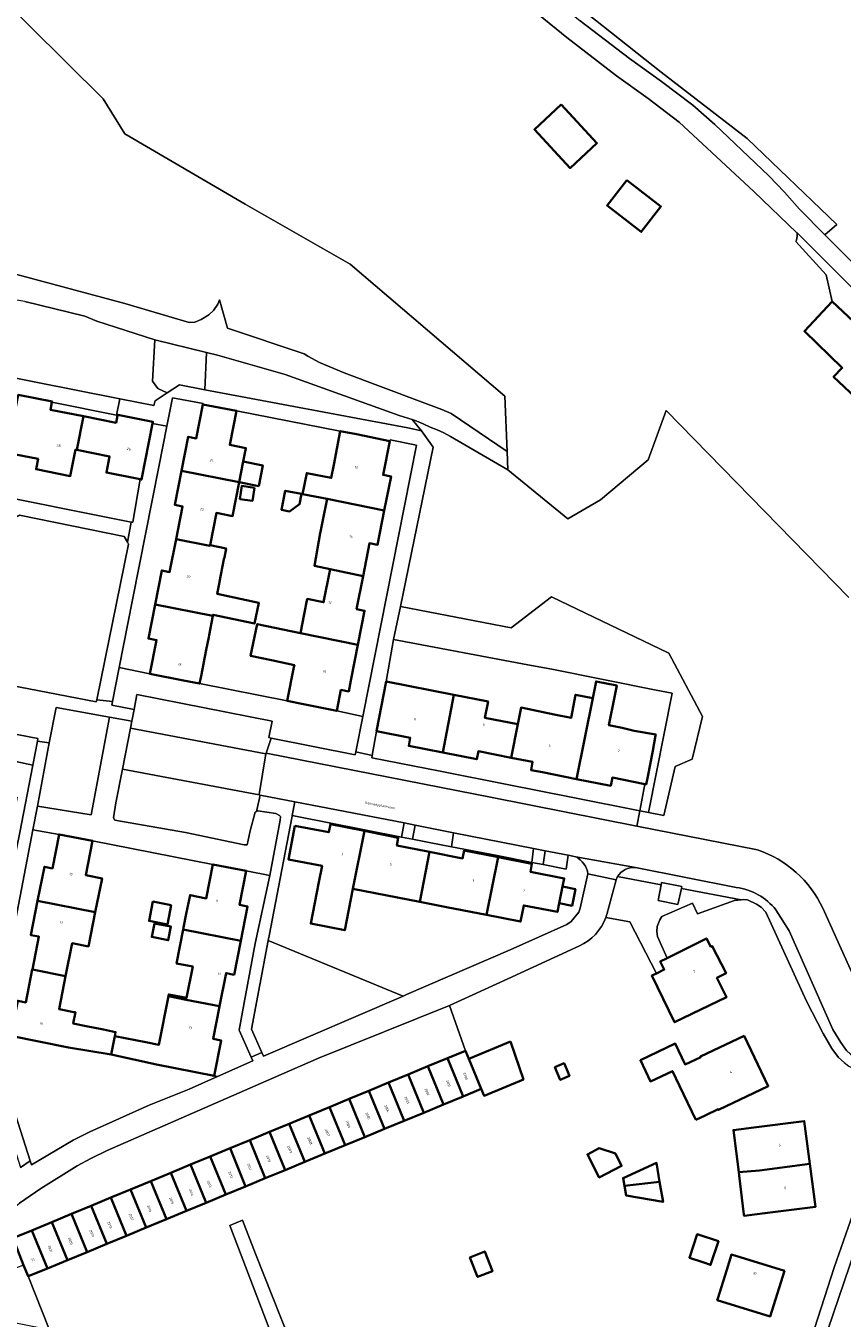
# Model space of a CAD drawing. Header units: metres. Extents: x 197700 to 204338, y 317132 to 325229.
# Tile 1023 of 1056: x 198930 to 199048, y 321686 to 321874. Entities that reach past the tile are written whole.
import ezdxf
from ezdxf.enums import TextEntityAlignment as Align

# ---------------------------------------------------------------- set-up
doc = ezdxf.new("R2010")
doc.units = ezdxf.units.M
for name, color, linetype, lineweight in [('B-WE-GR-BEPLANTING_CULTUUR_BODEMBEDEKKER-GV', 90, 'Continuous', 18), ('B-WE-GR-BEPLANTING_CULTUUR_HEESTERS-GV', 90, 'Continuous', 18), ('B-WE-GR-GROENVOORZIENING-GV', 80, 'Continuous', 18), ('B-WE-IE-TERREINAFSCHEIDING_KUNSTMATIG_HEKWERK-G', 20, 'IE-TERREINAFSCHEIDING-KUNSTMATIG', 18), ('B-WE-IE-TERREINAFSCHEIDING_KUNSTMATIG_MUUR-G', 90, 'IE-TERREINAFSCHEIDING-KUNSTMATIG-DICHT', 18), ('B-WE-OG-BEBOUWING-GV', 7, 'Continuous', 35), ('B-WE-OG-BEBOUWING-T18', 10, 'Continuous', 18), ('B-WE-OG-TERREIN_CULTUURSCHEIDING-GV', 7, 'Continuous', 18), ('B-WE-OG-TERREIN_ERF-GV', 7, 'Continuous', 18), ('B-WE-OG-TOPOGRAFIE-T18', 10, 'Continuous', 18), ('B-WE-VH-ONVERHARD-GV', 252, 'Continuous', 18), ('B-WE-VH-VERHARDING_ASFALT-GV', 252, 'Continuous', 18), ('B-WE-VH-VERHARDING_BETONSTRAATSTEEN-GV', 252, 'Continuous', 18), ('B-WE-VH-VERHARDING_GESLOTEN-GV', 252, 'Continuous', 18), ('B-WE-VH-VERHARDING_OPEN-GV', 252, 'Continuous', 18), ('B-WE-VH-VERHARDING_TEGEL-GV', 252, 'Continuous', 18)]:
    doc.layers.add(name, color=color, linetype=linetype, lineweight=lineweight)
doc.styles.add('NLCS-ISO-M200-T18', font='NLCS-ISO.ttf', dxfattribs={"height": 0.36})
doc.linetypes.add('IE-TERREINAFSCHEIDING-KUNSTMATIG', pattern='A,4,[82,NLCS.SHX,S=0.75,R=90,X=0,Y=0],4,-2', length=10)
doc.linetypes.add('IE-TERREINAFSCHEIDING-KUNSTMATIG-DICHT', pattern='A,8,-1,[82,NLCS.SHX,S=0.75,R=90,X=0,Y=0],-1', length=10)

msp = doc.modelspace()

# ---------------------------------------------------------------- linework, layer by layer
at = {"layer": 'B-WE-GR-BEPLANTING_CULTUUR_BODEMBEDEKKER-GV'}
msp.add_lwpolyline([(198915.157, 321773.443), (198914.348, 321769.652), (198923.274, 321767.901), (198928.15, 321766.97), (198930.626, 321766.444), (198931.307, 321769.965), (198931.37, 321770.34), (198915.26, 321773.423)], close=True, dxfattribs=at)
at = {"layer": 'B-WE-GR-BEPLANTING_CULTUUR_HEESTERS-GV'}
for points in [[(198984.057, 321789.531), (198983.067, 321784.716), (199002.575, 321781.062), (199006.062, 321780.396), (199021.224, 321777.379), (199023.581, 321776.919), (199020.126, 321759.593), (199022.332, 321759.158), (199024.003, 321766.243), (199026.473, 321767.316), (199027.991, 321773.528), (199023.084, 321782.738), (199006.014, 321790.921), (199000.151, 321786.438)], [(198965.288, 321770.392), (198977.502, 321767.981), (198977.583, 321768.391), (198978.597, 321773.527), (198974.81, 321774.35), (198969.96, 321775.31), (198967.613, 321775.808), (198954.865, 321778.306), (198952.51, 321778.77), (198947.64, 321779.73), (198943.177, 321780.647), (198942.2, 321775.721), (198942.092, 321775.179), (198945.336, 321774.531), (198945.758, 321776.725), (198965.41, 321772.853), (198964.938, 321770.461)], [(198934.44, 321756.39), (198939.3, 321755.44), (198956.8, 321752.04), (198961.65, 321751.1), (198965.058, 321750.407), (198966.598, 321758.452), (198966.639, 321758.958), (198966.59, 321759.027), (198966.493, 321759.165), (198965.959, 321759.413), (198963.325, 321759.84), (198963.117, 321759.724), (198962.95, 321759.631), (198962.225, 321756.92), (198961.804, 321754.902), (198961.355, 321754.902), (198952.798, 321756.672), (198942.529, 321758.487), (198942.37, 321758.817), (198942.673, 321760.996), (198943.641, 321765.899), (198944.809, 321771.817), (198945.014, 321772.854), (198941.773, 321773.441), (198939.093, 321759.247), (198931.283, 321760.515), (198930.63, 321757.062)], [(198942.01, 321724.39), (198935.82, 321725.45), (198927.43, 321727.1), (198924.751, 321727.709), (198924.53, 321726.736), (198930.242, 321708.968), (198930.426, 321708.395), (198936.508, 321711.941), (198938.923, 321713.172), (198947.557, 321717.026), (198953.37, 321719.388), (198957.472, 321721.207), (198957, 321721.3), (198948.61, 321722.95)]]:
    msp.add_lwpolyline(points, close=True, dxfattribs=at)
at = {"layer": 'B-WE-GR-GROENVOORZIENING-GV'}
for points in [[(199034.484, 321857.549), (199021.981, 321867.177), (198984.71, 321896.701), (198977.912, 321899.32), (198986.887, 321892.291), (198992.072, 321888.5), (199000.126, 321882.937), (199010.206, 321874.65), (199017.351, 321869.14), (199021.997, 321865.795), (199026.577, 321862.359), (199029.763, 321859.587), (199037.61, 321852.119), (199039.904, 321849.751), (199042.061, 321847.256), (199045.776, 321843.549), (199047.492, 321845.042)], [(199007.444, 321862.467), (199012.637, 321856.863), (199008.722, 321853.236), (199003.529, 321858.84)], [(199016.954, 321851.484), (199021.928, 321847.624), (199019.083, 321843.957), (199014.108, 321847.817)], [(198948.355, 321828.273), (198939.906, 321830.983), (198938.167, 321831.701), (198929.44, 321833.82), (198912.969, 321836.606), (198902.747, 321837.288), (198889.798, 321835.355), (198886.384, 321834.302), (198883.239, 321833.133), (198882.022, 321832.938), (198881.933, 321831.839), (198943.288, 321819.716), (198948.19, 321818.747), (198948.385, 321819.398), (198950.162, 321820.552), (198948.807, 321821.196), (198948.012, 321822.276)], [(198948.355, 321828.273), (198948.012, 321822.276), (198948.807, 321821.196), (198950.162, 321820.552), (198951.939, 321821.707), (198955.602, 321821.021), (198955.852, 321826.447)], [(198985.78, 321816.697), (198985.13, 321816.91), (198983.874, 321817.257), (198967.294, 321823.227), (198957.472, 321826.052), (198955.852, 321826.447), (198955.602, 321821.021), (198985.141, 321815.486), (198987.118, 321815.046)], [(198928.524, 321802.71), (198927.304, 321801.928), (198923.045, 321779.35), (198922.965, 321778.924), (198939.84, 321775.642), (198939.907, 321775.973), (198944.509, 321798.596), (198944.373, 321798.849), (198943.914, 321799.708), (198928.677, 321802.808)], [(198941.773, 321773.441), (198933.995, 321774.849), (198933.019, 321769.689), (198931.283, 321760.515), (198939.093, 321759.247)], [(199021.97, 321749.085), (199021.536, 321746.77), (199024.397, 321746.189), (199024.911, 321748.534), (199024.976, 321748.829), (199022.035, 321749.43)], [(198984.473, 321732.911), (198964.838, 321740.954), (198962.412, 321728.104), (198963.905, 321724.709), (198964.14, 321724.173)], [(198929.277, 321693.812), (198928.25, 321693.389), (198926.712, 321697.189), (198924.584, 321696.239), (198924.57, 321696.172), (198922.939, 321688.035), (198923.694, 321686.293), (198925.682, 321685.912), (198931.562, 321684.719), (198932.13, 321684.67), (198933.013, 321684.514), (198929.931, 321692.182)]]:
    msp.add_lwpolyline(points, close=True, dxfattribs=at)
for points in [[(198924.693, 321879.275), (198940.829, 321863.304), (198943.983, 321858.208), (198961.473, 321847.979), (198976.763, 321839.291), (198999.217, 321820.085), (198999.574, 321812.048), (198999.693, 321809.362), (199008.422, 321802.273), (199013.132, 321805.009), (199020.09, 321810.807), (199022.701, 321817.989), (199049.268, 321790.82)], [(199054.942, 321815.474), (199047.039, 321822.901), (199048.292, 321824.198), (199042.787, 321829.51), (199046.847, 321833.831), (199045.93, 321837.712), (199041.525, 321842.549), (199041.646, 321842.762), (199041.761, 321843.273), (199041.742, 321843.623), (199041.719, 321843.806), (199041.705, 321843.82), (199035.447, 321849.829), (199024.564, 321859.925), (199020.053, 321863.333), (199015.454, 321866.621), (199008.241, 321872.184), (198999.999, 321878.963)], [(198929.44, 321833.82), (198938.167, 321831.701), (198939.906, 321830.983), (198948.355, 321828.273), (198955.852, 321826.447), (198957.472, 321826.052), (198967.294, 321823.227), (198983.874, 321817.257), (198985.13, 321816.91), (198985.78, 321816.697), (198986.363, 321816.486), (198986.456, 321816.451), (198987.384, 321816.047), (198988.394, 321815.583), (198989.388, 321815.173), (198990.373, 321814.742), (198991.322, 321814.244), (198999.693, 321809.362), (198999.574, 321812.048), (198991.432, 321817.565), (198990.058, 321818.161), (198986.845, 321819.348), (198975.892, 321823.49), (198972.297, 321824.965), (198970.586, 321825.882), (198970.05, 321826.229), (198958.924, 321829.988), (198957.75, 321834.064), (198957.513, 321833.459), (198956.873, 321832.548), (198956.227, 321831.887), (198955.083, 321831.218), (198954.167, 321830.855), (198953.36, 321830.767), (198943.978, 321833.537), (198928.304, 321837.744)], [(198985.78, 321816.697), (198987.118, 321815.046), (198988.815, 321812.652), (198984.057, 321789.531), (199000.151, 321786.438), (199006.014, 321790.921), (199023.084, 321782.738), (199027.991, 321773.528), (199026.473, 321767.316), (199024.003, 321766.243), (199022.332, 321759.158), (199020.126, 321759.593), (199018.856, 321759.843), (199018.431, 321757.604), (199035.986, 321754.134)], [(199049.268, 321790.82), (199022.701, 321817.989), (199020.09, 321810.807), (199013.132, 321805.009), (199008.422, 321802.273), (198999.693, 321809.362), (198991.322, 321814.244), (198990.373, 321814.742), (198989.388, 321815.173), (198988.394, 321815.583), (198987.384, 321816.047), (198986.456, 321816.451), (198986.363, 321816.486), (198985.78, 321816.697)], [(199045.449, 321745.662), (199051.921, 321731.389)]]:
    msp.add_lwpolyline(points, dxfattribs=at)
msp.add_lwpolyline([(199035.986, 321754.134, -0.2075807), (199045.449, 321745.662)], format="xyb", dxfattribs=at)
at = {"layer": 'B-WE-IE-TERREINAFSCHEIDING_KUNSTMATIG_HEKWERK-G'}
for points in [[(198960.22, 321817.93), (198975.311, 321815.01)], [(198944.919, 321801.796), (198876.95, 321815.386)], [(198946.231, 321808.002), (198945.137, 321801.752), (198944.919, 321801.796)], [(198954.865, 321778.306), (198967.613, 321775.808)], [(198978.82, 321756.91), (198978.855, 321757.068)], [(198998.075, 321753.125), (198998.111, 321753.309)]]:
    msp.add_lwpolyline(points, dxfattribs=at)
at = {"layer": 'B-WE-IE-TERREINAFSCHEIDING_KUNSTMATIG_MUUR-G'}
for points in [[(198982, 321778.61), (198983.067, 321784.716)], [(199006.062, 321780.396), (199021.224, 321777.379), (199023.581, 321776.919)], [(198956.8, 321752.04), (198939.3, 321755.44)]]:
    msp.add_lwpolyline(points, dxfattribs=at)
at = {"layer": 'B-WE-OG-BEBOUWING-GV'}
for points in [[(199007.444, 321862.467), (199003.529, 321858.84), (199008.722, 321853.236), (199012.637, 321856.863)], [(199016.954, 321851.484), (199014.108, 321847.817), (199019.083, 321843.957), (199021.928, 321847.624)], [(199059.656, 321820.998), (199060.049, 321821.458), (199046.847, 321833.831), (199042.787, 321829.51), (199048.292, 321824.198), (199047.039, 321822.901), (199054.942, 321815.474), (199056.02, 321816.74), (199056.227, 321816.983), (199058.299, 321815.214), (199061.727, 321819.23)], [(198937.969, 321817.157), (198933.18, 321818.11), (198933.392, 321819.197), (198933.41, 321819.29), (198928.51, 321820.271), (198926.832, 321811.859), (198931.385, 321810.956), (198931.09, 321809.46), (198936.05, 321808.47), (198936.827, 321812.316), (198937.01, 321812.28)], [(198960.22, 321817.93), (198955.35, 321818.87), (198954.38, 321813.95), (198953.21, 321814.18), (198952.224, 321809.211), (198960.625, 321807.569), (198961.214, 321810.567), (198961.6, 321812.53), (198959.25, 321813)], [(198946.231, 321808.002), (198946.44, 321807.96), (198948.03, 321816.105), (198948.08, 321816.36), (198942.96, 321817.38), (198942.941, 321817.286), (198942.73, 321816.21), (198937.969, 321817.157), (198937.01, 321812.28), (198941.79, 321811.33), (198941.32, 321808.98)], [(198973.39, 321805.14), (198981.719, 321803.446), (198982.71, 321808.41), (198981.54, 321808.65), (198982.52, 321813.56), (198977.69, 321814.55), (198975.311, 321815.01), (198974.37, 321810.09), (198973.998, 321808.211), (198970.439, 321808.916), (198969.831, 321805.845)], [(198956.393, 321798.454), (198957.31, 321803.12), (198959.66, 321802.66), (198960.625, 321807.569), (198952.224, 321809.211), (198951.25, 321804.3), (198952.4, 321804.07), (198951.454, 321799.294), (198956.371, 321798.342)], [(198963.455, 321807.023), (198964.034, 321810.023), (198961.214, 321810.567), (198960.625, 321807.569)], [(198962.845, 321806.782), (198960.994, 321807.042), (198960.726, 321805.138), (198962.577, 321804.878)], [(198969.696, 321805.871), (198967.308, 321806.331), (198966.749, 321803.58), (198967.938, 321803.338), (198969.405, 321804.4)], [(198981.719, 321803.446), (198973.39, 321805.14), (198972.783, 321802.071), (198972.449, 321800.388), (198972.41, 321800.19), (198971.549, 321795.432), (198973.829, 321794.95), (198978.623, 321793.943), (198979.56, 321798.71), (198980.73, 321798.48)], [(198948.395, 321789.809), (198956.805, 321788.173), (198956.835, 321788.327), (198962.845, 321787.041), (198963.488, 321790.047), (198957.427, 321791.344), (198957.76, 321793.042), (198957.77, 321793.09), (198958.409, 321796.375), (198958.465, 321796.661), (198958.716, 321797.949), (198956.393, 321798.454), (198956.371, 321798.342), (198951.454, 321799.294), (198950.51, 321794.53), (198949.36, 321794.76)], [(198977.875, 321783.946), (198978.85, 321788.91), (198977.69, 321789.14), (198978.623, 321793.943), (198973.829, 321794.95), (198972.88, 321790.14), (198970.52, 321790.61), (198970.079, 321788.382), (198969.52, 321785.665)], [(198956.805, 321788.173), (198948.395, 321789.809), (198947.43, 321784.86), (198948.6, 321784.63), (198947.64, 321779.73), (198952.51, 321778.77), (198954.865, 321778.306), (198955.075, 321779.37), (198955.83, 321783.2), (198956.194, 321785.057), (198956.254, 321785.362)], [(198969.96, 321775.31), (198974.81, 321774.35), (198975.398, 321777.4), (198976.548, 321777.179), (198976.865, 321778.781), (198976.91, 321779.01), (198977.875, 321783.946), (198969.52, 321785.665), (198963.255, 321786.954), (198962.269, 321782.359), (198965.325, 321781.704), (198968.652, 321780.99), (198968.56, 321780.7), (198967.613, 321775.808)], [(198980.6, 321771.4), (198985.5, 321770.43), (198985.27, 321769.26), (198990.227, 321768.283), (198991.831, 321776.677), (198982, 321778.61)], [(199012.018, 321776.197), (199009.679, 321764.446), (199014.64, 321763.47), (199014.88, 321764.65), (199019.605, 321763.705), (199019.78, 321763.67), (199020.012, 321764.83), (199020.75, 321768.52), (199021.156, 321770.784), (199021.176, 321770.894), (199018.05, 321771.47), (199016.31, 321771.87), (199014.379, 321772.25), (199015.187, 321776.355), (199015.518, 321778.038), (199012.503, 321778.632)], [(199000.171, 321767.53), (199001.129, 321772.406), (198996.34, 321773.35), (198996.8, 321775.7), (198991.831, 321776.677), (198990.227, 321768.283), (198995.16, 321767.31), (198995.39, 321768.47)], [(199009.679, 321764.446), (199012.018, 321776.197), (199009.531, 321776.687), (199008.871, 321773.333), (199006.39, 321773.82), (199001.606, 321774.829), (199001.129, 321772.406), (199000.171, 321767.53), (199003.276, 321766.921), (199003.046, 321765.751), (199004.73, 321765.42)], [(198968.73, 321757.65), (198967.77, 321752.76), (198972.67, 321751.81), (198972.21, 321749.46), (198971.019, 321743.445), (198975.974, 321742.468), (198977.161, 321748.493), (198978.82, 321756.91), (198973.89, 321757.88), (198973.65, 321756.71)], [(198978.82, 321756.91), (198977.161, 321748.493), (198986.9, 321746.59), (198988.3, 321753.84), (198988.029, 321753.893), (198983.54, 321754.77), (198983.74, 321755.91)], [(198939.3, 321755.44), (198934.44, 321756.39), (198933.46, 321751.46), (198932.3, 321751.7), (198931.317, 321746.745), (198939.697, 321745.071), (198940.68, 321750.01), (198938.31, 321750.48)], [(198998.25, 321753.09), (198998.075, 321753.125), (198993.33, 321754.06), (198993.1, 321752.9), (198988.3, 321753.84), (198986.9, 321746.59), (198990.738, 321745.84), (198996.589, 321744.697)], [(198998.25, 321753.09), (198996.589, 321744.697), (199001.54, 321743.73), (199002, 321746.08), (199006.89, 321745.12), (199007.148, 321746.404), (199007.632, 321748.806), (199007.87, 321749.99), (199002.96, 321750.96), (199003.18, 321752.12)], [(198961.65, 321751.1), (198956.8, 321752.04), (198955.83, 321747.1), (198953.47, 321747.57), (198952.935, 321744.857), (198952.538, 321742.847), (198952.485, 321742.579), (198960.864, 321740.951), (198961.84, 321745.91), (198960.67, 321746.14)], [(199007.632, 321748.806), (199007.148, 321746.404), (199009.023, 321746.029), (199009.503, 321748.432)], [(198939.697, 321745.071), (198931.317, 321746.745), (198930.33, 321741.77), (198931.5, 321741.54), (198930.549, 321736.759), (198935.386, 321735.801), (198936.34, 321740.58), (198938.71, 321740.11)], [(198950.747, 321746.106), (198948.075, 321746.63), (198947.526, 321743.833), (198950.197, 321743.308), (198950.592, 321745.319)], [(198948.288, 321743.458), (198947.905, 321741.486), (198950.317, 321741.017), (198950.7, 321742.989)], [(198952.485, 321742.579), (198951.51, 321737.64), (198953.86, 321737.18), (198952.963, 321732.64), (198950.39, 321733.15), (198950.337, 321732.882), (198952.91, 321732.37), (198957.781, 321731.434), (198958.72, 321736.23), (198959.89, 321736), (198960.864, 321740.951)], [(199029.186, 321740.056), (199028.55, 321741.29), (199022.817, 321738.406), (199021.83, 321737.91), (199022.406, 321736.758), (199021.269, 321736.205), (199020.62, 321735.89), (199023.92, 321729.09), (199031.47, 321732.75), (199030.06, 321735.53), (199031.4, 321736.21), (199029.4, 321740.16)], [(198935.82, 321725.45), (198942.01, 321724.39), (198942.546, 321727.085), (198942.663, 321727.676), (198940.911, 321728.024), (198940.644, 321728.077), (198938.385, 321728.526), (198936.491, 321728.902), (198936.81, 321730.54), (198936.588, 321730.584), (198934.43, 321731.01), (198935.386, 321735.801), (198930.549, 321736.759), (198930.547, 321736.747), (198929.6, 321731.99), (198928.43, 321732.22), (198927.43, 321727.1)], [(198957.77, 321731.382), (198957.781, 321731.434), (198952.91, 321732.37), (198950.337, 321732.882), (198948.95, 321725.82), (198947.038, 321726.192), (198942.546, 321727.085), (198942.01, 321724.39), (198948.61, 321722.95), (198957, 321721.3), (198958.01, 321726.44), (198956.84, 321726.67)], [(199027.009, 321714.895), (199028.38, 321715.55), (199030.27, 321716.45), (199030.31, 321716.36), (199037.54, 321719.81), (199034.03, 321727.11), (199027.67, 321724.14), (199027.72, 321724.02), (199025.45, 321722.96), (199024.02, 321725.99), (199018.94, 321723.58), (199020.41, 321720.49), (199023.6, 321722), (199024.63, 321719.86)], [(198995.803, 321719.415), (198993.987, 321723.799), (198993.507, 321724.959), (198990.917, 321723.887), (198993.176, 321718.327)], [(199000.06, 321726.32), (198993.987, 321723.799), (198995.803, 321719.415), (198996.214, 321718.423), (199001.95, 321720.8)], [(198990.309, 321717.14), (198988.056, 321722.701), (198985.185, 321721.512), (198987.446, 321715.954)], [(198988.056, 321722.701), (198990.309, 321717.14), (198993.176, 321718.327), (198990.917, 321723.887)], [(199006.498, 321722.565), (199007.292, 321720.727), (199008.639, 321721.309), (199007.845, 321723.147)], [(198982.323, 321720.327), (198984.588, 321714.77), (198987.446, 321715.954), (198985.185, 321721.512)], [(198976.603, 321717.958), (198978.867, 321712.401), (198981.726, 321713.585), (198979.465, 321719.143)], [(198984.588, 321714.77), (198982.323, 321720.327), (198979.465, 321719.143), (198981.726, 321713.585)], [(198973.741, 321716.773), (198976.008, 321711.217), (198978.867, 321712.401), (198976.603, 321717.958)], [(198967.868, 321714.34), (198970.146, 321708.789), (198973.076, 321710.003), (198970.809, 321715.558)], [(198976.008, 321711.217), (198973.741, 321716.773), (198970.809, 321715.558), (198973.076, 321710.003)], [(198970.146, 321708.789), (198967.868, 321714.34), (198965.009, 321713.156), (198967.285, 321707.604)], [(199035.45, 321713.8), (199032.472, 321713.417), (199033.236, 321707.319), (199036.26, 321707.57), (199043.575, 321708.501), (199042.76, 321714.74)], [(198959.286, 321710.786), (198961.56, 321705.233), (198964.418, 321706.417), (198962.147, 321711.971)], [(198962.147, 321711.971), (198964.418, 321706.417), (198967.285, 321707.604), (198965.009, 321713.156)], [(198953.553, 321708.411), (198955.838, 321702.863), (198958.698, 321704.048), (198956.424, 321709.6)], [(198961.56, 321705.233), (198959.286, 321710.786), (198956.424, 321709.6), (198958.698, 321704.048)], [(199015.304, 321710), (199012.962, 321710.789), (199011.234, 321709.895), (199012.966, 321706.545), (199016.221, 321708.228)], [(198950.695, 321707.227), (198952.979, 321701.679), (198955.838, 321702.863), (198953.553, 321708.411)], [(199016.648, 321705.302), (199021.748, 321705.928), (199021.298, 321708.642), (199016.44, 321706.441)], [(199043.575, 321708.501), (199036.26, 321707.57), (199033.236, 321707.319), (199033.299, 321706.813), (199034.006, 321701.177), (199034.031, 321700.974), (199037.06, 321701.35), (199044.39, 321702.26)], [(198944.821, 321704.795), (198947.117, 321699.252), (198950.047, 321700.465), (198947.762, 321706.013)], [(198952.979, 321701.679), (198950.695, 321707.227), (198947.762, 321706.013), (198950.047, 321700.465)], [(199016.648, 321705.302), (199016.898, 321703.923), (199022.237, 321702.978), (199021.748, 321705.928)], [(198941.959, 321703.61), (198944.255, 321698.066), (198947.117, 321699.252), (198944.821, 321704.795)], [(198941.397, 321696.883), (198939.101, 321702.426), (198936.239, 321701.24), (198938.538, 321695.699)], [(198939.101, 321702.426), (198941.397, 321696.883), (198944.255, 321698.066), (198941.959, 321703.61)], [(198933.377, 321700.055), (198935.668, 321694.51), (198938.538, 321695.699), (198936.239, 321701.24)], [(198932.749, 321693.301), (198930.453, 321698.844), (198927.713, 321697.71), (198927.738, 321697.647), (198929.277, 321693.812), (198929.931, 321692.182)], [(198935.668, 321694.51), (198933.377, 321700.055), (198930.453, 321698.844), (198932.749, 321693.301)], [(199028.006, 321694.222), (199029.16, 321693.84), (199030.29, 321697.28), (199027.21, 321698.3), (199026.08, 321694.86)], [(198994.157, 321694.924), (198995.279, 321692.081), (198997.452, 321692.939), (198996.33, 321695.782)], [(199031.497, 321693.113), (199030.196, 321688.932), (199030.13, 321688.72), (199037.82, 321686.34), (199039.88, 321692.97), (199032.19, 321695.34)]]:
    msp.add_lwpolyline(points, close=True, dxfattribs=at)
at = {"layer": 'B-WE-OG-TERREIN_CULTUURSCHEIDING-GV'}
msp.add_lwpolyline([(198928.304, 321837.744), (198943.978, 321833.537), (198953.36, 321830.767), (198954.167, 321830.855), (198955.083, 321831.218), (198956.227, 321831.887), (198956.873, 321832.548), (198957.513, 321833.459), (198957.75, 321834.064), (198958.924, 321829.988), (198970.05, 321826.229), (198970.586, 321825.882), (198972.297, 321824.965), (198975.892, 321823.49), (198986.845, 321819.348), (198990.058, 321818.161), (198991.432, 321817.565), (198999.574, 321812.048), (198999.217, 321820.085), (198976.763, 321839.291), (198961.473, 321847.979), (198943.983, 321858.208), (198940.829, 321863.304), (198924.693, 321879.275)], dxfattribs=at)
at = {"layer": 'B-WE-OG-TERREIN_ERF-GV'}
for points in [[(198984.71, 321896.701), (199021.981, 321867.177), (199034.484, 321857.549), (199047.492, 321845.042), (199045.776, 321843.549), (199054.397, 321834.947)], [(198876.95, 321815.386), (198944.919, 321801.796), (198945.137, 321801.752), (198946.231, 321808.002), (198941.32, 321808.98), (198941.79, 321811.33), (198937.01, 321812.28), (198936.827, 321812.316), (198936.05, 321808.47), (198931.09, 321809.46), (198931.385, 321810.956), (198926.832, 321811.859)], [(198968.307, 321759.041), (198966.557, 321750), (198965.014, 321741.887), (198964.838, 321740.954), (198984.473, 321732.911), (198984.951, 321733.116), (199000, 321739.616), (199008.245, 321743.283), (199008.889, 321743.749), (199010.001, 321745.092), (199010.215, 321745.685), (199011.309, 321750.666)], [(199009.553, 321753.12), (199008.459, 321753.358), (199008.136, 321751.335), (199004.819, 321752.011), (199003.156, 321752.31), (198998.111, 321753.309), (198991.47, 321754.603), (198988.25, 321755.231), (198985.83, 321755.703), (198984.237, 321756.011), (198978.855, 321757.068), (198968.81, 321759.042), (198968.326, 321759.137), (198968.307, 321759.041)], [(199048.571, 321723.233), (199047.754, 321723.983), (199046.795, 321725.291), (199045.498, 321727.439), (199043.107, 321732.151), (199037.163, 321745.099), (199036.489, 321745.806), (199035.828, 321746.273), (199034.501, 321746.887), (199033.901, 321746.946), (199033.573, 321746.91), (199032.612, 321746.803), (199027.261, 321744.848), (199026.517, 321746.402), (199022.079, 321744.486), (199021.781, 321743.991), (199021.389, 321743.007), (199021.34, 321742.274), (199021.445, 321741.573), (199022.817, 321738.406), (199028.55, 321741.29), (199029.186, 321740.056), (199029.4, 321740.16), (199031.4, 321736.21), (199030.06, 321735.53), (199031.47, 321732.75), (199023.92, 321729.09), (199020.62, 321735.89), (199021.269, 321736.205), (199017.429, 321743.699), (199013.907, 321744.307)], [(199010.081, 321740.186), (198999.673, 321735.428), (198991.184, 321731.547), (198993.507, 321724.959), (198993.987, 321723.799), (199000.06, 321726.32), (199001.95, 321720.8), (198996.214, 321718.423), (198995.803, 321719.415), (198993.176, 321718.327), (198990.309, 321717.14), (198987.446, 321715.954), (198984.588, 321714.77), (198981.726, 321713.585), (198978.867, 321712.401), (198976.008, 321711.217), (198973.076, 321710.003), (198970.146, 321708.789), (198967.285, 321707.604), (198964.418, 321706.417)], [(198964.418, 321706.417), (198961.56, 321705.233), (198958.698, 321704.048), (198955.838, 321702.863), (198952.979, 321701.679), (198950.047, 321700.465), (198947.117, 321699.252), (198944.255, 321698.066), (198941.397, 321696.883), (198938.538, 321695.699), (198935.668, 321694.51), (198932.749, 321693.301), (198929.931, 321692.182), (198933.013, 321684.514)], [(199030.616, 321642.214), (199047.096, 321693.433), (199050.184, 321702.169)], [(198965.471, 321683.33), (198959.254, 321699.555), (198961.096, 321700.327), (198963.016, 321695.457), (198967.932, 321682.991)]]:
    msp.add_lwpolyline(points, dxfattribs=at)
for points in [[(198942.941, 321817.286), (198942.803, 321817.314), (198933.392, 321819.197), (198933.18, 321818.11), (198937.969, 321817.157), (198942.73, 321816.21)], [(198951.454, 321799.294), (198952.4, 321804.07), (198951.25, 321804.3), (198952.224, 321809.211), (198953.21, 321814.18), (198954.38, 321813.95), (198955.35, 321818.87), (198955.379, 321819.026), (198950.91, 321819.86), (198950.093, 321815.722), (198948.926, 321809.806), (198945.126, 321790.473), (198943.177, 321780.647), (198947.64, 321779.73), (198948.6, 321784.63), (198947.43, 321784.86), (198948.395, 321789.809), (198949.36, 321794.76), (198950.51, 321794.53)], [(198960.625, 321807.569), (198959.66, 321802.66), (198957.31, 321803.12), (198956.393, 321798.454), (198958.716, 321797.949), (198958.465, 321796.661), (198958.409, 321796.375), (198957.77, 321793.09), (198957.76, 321793.042), (198957.427, 321791.344), (198963.488, 321790.047), (198962.845, 321787.041), (198956.835, 321788.327), (198956.805, 321788.173), (198956.254, 321785.362), (198956.194, 321785.057), (198955.83, 321783.2), (198955.075, 321779.37), (198954.865, 321778.306), (198967.613, 321775.808), (198968.56, 321780.7), (198968.652, 321780.99), (198965.325, 321781.704), (198962.269, 321782.359), (198963.255, 321786.954), (198969.52, 321785.665), (198970.079, 321788.382), (198970.52, 321790.61), (198972.88, 321790.14), (198973.829, 321794.95), (198971.549, 321795.432), (198972.41, 321800.19), (198972.449, 321800.388), (198972.783, 321802.071), (198973.39, 321805.14), (198969.831, 321805.845), (198970.439, 321808.916), (198973.998, 321808.211), (198974.37, 321810.09), (198975.311, 321815.01), (198960.22, 321817.93), (198959.25, 321813), (198961.6, 321812.53), (198961.214, 321810.567), (198964.034, 321810.023), (198963.455, 321807.023)], [(198976.548, 321777.179), (198975.398, 321777.4), (198974.81, 321774.35), (198978.597, 321773.527), (198986.38, 321812.963), (198982.553, 321813.727), (198982.52, 321813.56), (198981.54, 321808.65), (198982.71, 321808.41), (198981.719, 321803.446), (198980.73, 321798.48), (198979.56, 321798.71), (198978.623, 321793.943), (198977.69, 321789.14), (198978.85, 321788.91), (198977.875, 321783.946), (198976.91, 321779.01), (198976.865, 321778.781)], [(198962.845, 321806.782), (198962.577, 321804.878), (198960.726, 321805.138), (198960.994, 321807.042)], [(198967.308, 321806.331), (198969.696, 321805.871), (198969.405, 321804.4), (198967.938, 321803.338), (198966.749, 321803.58)], [(199006.062, 321780.396), (199002.575, 321781.062), (198983.067, 321784.716), (198982, 321778.61), (198991.831, 321776.677), (198996.8, 321775.7), (198996.34, 321773.35), (199001.129, 321772.406), (199001.606, 321774.829), (199006.39, 321773.82), (199008.871, 321773.333), (199009.531, 321776.687), (199012.018, 321776.197), (199012.503, 321778.632), (199015.518, 321778.038), (199015.187, 321776.355), (199014.379, 321772.25), (199016.31, 321771.87), (199018.05, 321771.47), (199021.176, 321770.894), (199021.156, 321770.784), (199020.75, 321768.52), (199020.012, 321764.83), (199019.78, 321763.67), (199019.605, 321763.705), (199018.856, 321759.843), (199020.126, 321759.593), (199023.581, 321776.919), (199021.224, 321777.379)], [(199019.605, 321763.705), (199014.88, 321764.65), (199014.64, 321763.47), (199009.679, 321764.446), (199004.73, 321765.42), (199003.046, 321765.751), (199003.276, 321766.921), (199000.171, 321767.53), (198995.39, 321768.47), (198995.16, 321767.31), (198990.227, 321768.283), (198985.27, 321769.26), (198985.5, 321770.43), (198980.6, 321771.4), (198979.968, 321767.869), (198979.904, 321767.509), (198989.836, 321765.566), (198999.586, 321763.625), (199009.133, 321761.756), (199018.856, 321759.843)], [(198928.15, 321766.97), (198927.16, 321762.04), (198928.32, 321761.8), (198927.33, 321756.879), (198926.34, 321751.93), (198925.16, 321752.17), (198924.195, 321747.365), (198926.766, 321746.92), (198928.738, 321756.68), (198930.626, 321766.444)], [(198930.63, 321757.062), (198926.876, 321737.539), (198926.298, 321734.515), (198924.751, 321727.709), (198927.43, 321727.1), (198928.43, 321732.22), (198929.6, 321731.99), (198930.547, 321736.747), (198930.549, 321736.759), (198931.5, 321741.54), (198930.33, 321741.77), (198931.317, 321746.745), (198932.3, 321751.7), (198933.46, 321751.46), (198934.44, 321756.39)], [(198998.075, 321753.125), (198998.25, 321753.09), (199003.18, 321752.12), (199002.96, 321750.96), (199007.87, 321749.99), (199007.632, 321748.806), (199009.503, 321748.432), (199009.023, 321746.029), (199007.148, 321746.404), (199006.89, 321745.12), (199002, 321746.08), (199001.54, 321743.73), (198996.589, 321744.697), (198990.738, 321745.84), (198986.9, 321746.59), (198977.161, 321748.493), (198975.974, 321742.468), (198971.019, 321743.445), (198972.21, 321749.46), (198972.67, 321751.81), (198967.77, 321752.76), (198968.73, 321757.65), (198973.65, 321756.71), (198973.89, 321757.88), (198978.82, 321756.91), (198983.74, 321755.91), (198983.54, 321754.77), (198988.029, 321753.893), (198988.3, 321753.84), (198993.1, 321752.9), (198993.33, 321754.06)], [(198984.237, 321756.011), (198985.83, 321755.703), (198986.215, 321757.75), (198984.607, 321758.061)], [(198991.47, 321754.603), (198991.786, 321756.645), (198986.215, 321757.75), (198985.83, 321755.703), (198988.25, 321755.231)], [(198991.47, 321754.603), (198998.111, 321753.309), (199003.156, 321752.31), (199003.423, 321754.341), (198991.786, 321756.645)], [(198947.038, 321726.192), (198948.95, 321725.82), (198950.337, 321732.882), (198950.39, 321733.15), (198952.963, 321732.64), (198953.86, 321737.18), (198951.51, 321737.64), (198952.485, 321742.579), (198952.538, 321742.847), (198952.935, 321744.857), (198953.47, 321747.57), (198955.83, 321747.1), (198956.8, 321752.04), (198939.3, 321755.44), (198938.31, 321750.48), (198940.68, 321750.01), (198939.697, 321745.071), (198938.71, 321740.11), (198936.34, 321740.58), (198935.386, 321735.801), (198934.43, 321731.01), (198936.588, 321730.584), (198936.81, 321730.54), (198936.491, 321728.902), (198938.385, 321728.526), (198940.644, 321728.077), (198940.911, 321728.024), (198942.663, 321727.676), (198942.546, 321727.085)], [(199003.423, 321754.341), (199003.156, 321752.31), (199004.819, 321752.011), (199005.123, 321754.013)], [(199004.819, 321752.011), (199008.136, 321751.335), (199008.459, 321753.358), (199005.123, 321754.013)], [(198957.781, 321731.434), (198957.77, 321731.382), (198956.84, 321726.67), (198958.01, 321726.44), (198957, 321721.3), (198957.472, 321721.207), (198962.589, 321723.476), (198962.343, 321724.04), (198960.639, 321727.944), (198961.123, 321730.632), (198962.952, 321740.561), (198965.058, 321750.406), (198965.058, 321750.407), (198961.65, 321751.1), (198960.67, 321746.14), (198961.84, 321745.91), (198960.864, 321740.951), (198959.89, 321736), (198958.72, 321736.23)], [(198948.075, 321746.63), (198950.747, 321746.106), (198950.592, 321745.319), (198950.197, 321743.308), (198947.526, 321743.833)], [(198948.288, 321743.458), (198950.7, 321742.989), (198950.317, 321741.017), (198947.905, 321741.486)], [(199028.38, 321715.55), (199027.009, 321714.895), (199024.63, 321719.86), (199023.6, 321722), (199020.41, 321720.49), (199018.94, 321723.58), (199024.02, 321725.99), (199025.45, 321722.96), (199027.72, 321724.02), (199027.67, 321724.14), (199034.03, 321727.11), (199037.54, 321719.81), (199030.31, 321716.36), (199030.27, 321716.45)], [(199006.498, 321722.565), (199007.845, 321723.147), (199008.639, 321721.309), (199007.292, 321720.727)], [(199033.236, 321707.319), (199032.472, 321713.417), (199035.45, 321713.8), (199042.76, 321714.74), (199043.575, 321708.501), (199044.39, 321702.26), (199037.06, 321701.35), (199034.031, 321700.974), (199034.006, 321701.177), (199033.299, 321706.813)], [(199015.304, 321710), (199016.221, 321708.228), (199012.966, 321706.545), (199011.234, 321709.895), (199012.962, 321710.789)], [(199021.748, 321705.928), (199022.237, 321702.978), (199016.898, 321703.923), (199016.648, 321705.302), (199016.44, 321706.441), (199021.298, 321708.642)], [(199029.16, 321693.84), (199028.006, 321694.222), (199026.08, 321694.86), (199027.21, 321698.3), (199030.29, 321697.28)], [(198994.157, 321694.924), (198996.33, 321695.782), (198997.452, 321692.939), (198995.279, 321692.081)], [(199030.196, 321688.932), (199031.497, 321693.113), (199032.19, 321695.34), (199039.88, 321692.97), (199037.82, 321686.34), (199030.13, 321688.72)]]:
    msp.add_lwpolyline(points, close=True, dxfattribs=at)
for points in [[(199011.309, 321750.666, 0.252716), (199009.553, 321753.12)], [(199013.907, 321744.307, -0.1987212), (199010.081, 321740.186)]]:
    msp.add_lwpolyline(points, format="xyb", dxfattribs=at)
at = {"layer": 'B-WE-VH-ONVERHARD-GV'}
msp.add_lwpolyline([(198999.999, 321878.963), (199008.241, 321872.184), (199015.454, 321866.621), (199020.053, 321863.333), (199024.564, 321859.925), (199035.447, 321849.829), (199041.705, 321843.82), (199041.719, 321843.806), (199052.64, 321832.91), (199054.397, 321834.947), (199045.776, 321843.549), (199042.061, 321847.256), (199039.904, 321849.751), (199037.61, 321852.119), (199029.763, 321859.587), (199026.577, 321862.359), (199021.997, 321865.795), (199017.351, 321869.14), (199010.206, 321874.65)], dxfattribs=at)
at = {"layer": 'B-WE-VH-VERHARDING_ASFALT-GV'}
for points in [[(199035.986, 321754.134), (199018.431, 321757.604), (198997.376, 321761.766), (198964.52, 321768.183), (198964.487, 321768.088), (198963.544, 321762.197), (198963.536, 321762.14), (198963.654, 321762.118), (198963.675, 321762.114), (198968.714, 321761.138), (198984.607, 321758.061), (198986.215, 321757.75), (198991.786, 321756.645), (199003.423, 321754.341), (199005.123, 321754.013), (199008.459, 321753.358)], [(199008.459, 321753.358), (199009.553, 321753.12), (199018.215, 321751.57), (199032.882, 321748.692)], [(199014.06, 321744.762), (199015.413, 321749.813), (199011.309, 321750.666), (199010.215, 321745.685), (199010.001, 321745.092), (199008.889, 321743.749), (199008.245, 321743.283), (199000, 321739.616), (198984.951, 321733.116), (198984.473, 321732.911), (198964.14, 321724.173), (198963.905, 321724.709), (198962.343, 321724.04), (198962.589, 321723.476), (198957.472, 321721.207), (198953.37, 321719.388), (198947.557, 321717.026), (198938.923, 321713.172), (198936.508, 321711.941), (198930.426, 321708.395), (198930.242, 321708.968), (198928.834, 321707.977)], [(199038.655, 321745.438), (199040.561, 321742.366), (199046.934, 321728.024), (199048.068, 321726.138), (199048.903, 321725.001), (199049.472, 321724.468), (199050.232, 321723.921), (199052.15, 321722.916), (199054.2, 321722.05), (199056.31, 321727.947), (199055.658, 321728.127), (199054.38, 321728.696), (199053.551, 321729.285), (199052.412, 321730.709), (199051.921, 321731.389), (199045.449, 321745.662)], [(198920.345, 321675.028), (198922.939, 321688.035), (198924.57, 321696.172), (198924.584, 321696.239), (198924.857, 321697.547), (198925.153, 321698.31), (198926.38, 321700.321), (198927.713, 321702.033), (198928.692, 321702.789), (198931.802, 321704.913), (198937.063, 321708.211), (198939.074, 321709.302), (198941.451, 321710.448), (198972.149, 321723.858), (198991.184, 321731.547), (198999.673, 321735.428), (199010.081, 321740.186)]]:
    msp.add_lwpolyline(points, dxfattribs=at)
for points in [[(199045.449, 321745.662, 0.2075807), (199035.986, 321754.134)], [(199032.882, 321748.692, -0.1943956), (199038.655, 321745.438)], [(199010.081, 321740.186, 0.1987212), (199013.907, 321744.307)], [(199013.907, 321744.307, 0.017142), (199014.06, 321744.762)]]:
    msp.add_lwpolyline(points, format="xyb", dxfattribs=at)
msp.add_lwpolyline([(199037.929, 321640.413), (199057.191, 321697.254), (199069.32, 321730.954), (199063.498, 321733.071), (199061.878, 321728.589), (199058.096, 321718.246), (199050.937, 321698.367), (199045.4, 321682.132), (199038.207, 321659.606), (199034.567, 321648.251), (199031.596, 321638.807), (199031.569, 321638.426), (199037.481, 321636.541), (199037.691, 321639.876), (199037.822, 321640.272)], close=True, dxfattribs=at)
at = {"layer": 'B-WE-VH-VERHARDING_BETONSTRAATSTEEN-GV'}
for points in [[(198944.809, 321771.817), (198964.487, 321768.088), (198964.52, 321768.183), (198965.288, 321770.392), (198964.938, 321770.461), (198965.41, 321772.853), (198945.758, 321776.725), (198945.336, 321774.531), (198945.014, 321772.854)], [(198943.641, 321765.899), (198963.536, 321762.14), (198963.544, 321762.197), (198964.487, 321768.088), (198944.809, 321771.817)], [(198963.117, 321759.724), (198963.675, 321762.114), (198963.654, 321762.118), (198963.536, 321762.14), (198943.641, 321765.899), (198942.673, 321760.996), (198942.37, 321758.817), (198942.529, 321758.487), (198952.798, 321756.672), (198961.355, 321754.902), (198961.804, 321754.902), (198962.225, 321756.92), (198962.95, 321759.631)]]:
    msp.add_lwpolyline(points, close=True, dxfattribs=at)
for points in [[(199018.215, 321751.57), (199009.553, 321753.12)], [(199011.309, 321750.666), (199015.413, 321749.813)]]:
    msp.add_lwpolyline(points, dxfattribs=at)
for points in [[(199009.553, 321753.12, -0.252716), (199011.309, 321750.666)], [(199015.638, 321750.272, -0.2853412), (199018.215, 321751.57)], [(199015.413, 321749.813, -0.0480826), (199015.638, 321750.272)]]:
    msp.add_lwpolyline(points, format="xyb", dxfattribs=at)
at = {"layer": 'B-WE-VH-VERHARDING_GESLOTEN-GV'}
msp.add_lwpolyline([(198968.81, 321759.042), (198978.855, 321757.068), (198984.237, 321756.011), (198984.607, 321758.061), (198968.714, 321761.138), (198968.326, 321759.137)], close=True, dxfattribs=at)
at = {"layer": 'B-WE-VH-VERHARDING_OPEN-GV'}
msp.add_lwpolyline([(198967.932, 321682.991), (198963.016, 321695.457), (198961.096, 321700.327), (198959.254, 321699.555), (198965.471, 321683.33)], dxfattribs=at)
at = {"layer": 'B-WE-VH-VERHARDING_TEGEL-GV'}
for points in [[(199052.64, 321832.91), (199041.719, 321843.806), (199041.742, 321843.623), (199041.761, 321843.273), (199041.646, 321842.762), (199041.525, 321842.549), (199045.93, 321837.712), (199046.847, 321833.831), (199060.049, 321821.458)], [(198928.51, 321820.271), (198933.41, 321819.29), (198933.392, 321819.197), (198942.803, 321817.314), (198943.288, 321819.716), (198881.933, 321831.839)], [(199032.882, 321748.692), (199018.215, 321751.57)], [(199015.413, 321749.813), (199014.06, 321744.762)], [(199021.269, 321736.205), (199022.406, 321736.758), (199021.83, 321737.91), (199022.817, 321738.406), (199021.445, 321741.573), (199021.34, 321742.274), (199021.389, 321743.007), (199021.781, 321743.991), (199022.079, 321744.486), (199026.517, 321746.402), (199027.261, 321744.848), (199032.612, 321746.803), (199033.573, 321746.91), (199024.911, 321748.534), (199024.397, 321746.189), (199021.536, 321746.77), (199021.97, 321749.085), (199015.638, 321750.272)], [(199015.638, 321750.272), (199021.97, 321749.085), (199022.035, 321749.43), (199024.976, 321748.829), (199024.911, 321748.534), (199033.573, 321746.91), (199033.901, 321746.946), (199034.501, 321746.887), (199035.828, 321746.273), (199036.489, 321745.806), (199037.163, 321745.099), (199043.107, 321732.151), (199045.498, 321727.439), (199046.795, 321725.291), (199047.754, 321723.983), (199048.571, 321723.233), (199049.268, 321722.733), (199051.505, 321721.558), (199055.307, 321720.008), (199055.975, 321718.95), (199056.073, 321718.592), (199056.751, 321720.484)], [(199056.751, 321720.484), (199056.373, 321721.015), (199055.854, 321721.375), (199054.692, 321721.859), (199054.2, 321722.05), (199052.15, 321722.916), (199050.232, 321723.921), (199049.472, 321724.468), (199048.903, 321725.001), (199048.068, 321726.138), (199046.934, 321728.024), (199040.561, 321742.366), (199038.655, 321745.438)], [(199013.907, 321744.307), (199017.429, 321743.699), (199021.269, 321736.205)], [(198927.713, 321697.71), (198930.453, 321698.844), (198933.377, 321700.055), (198936.239, 321701.24), (198939.101, 321702.426), (198941.959, 321703.61), (198944.821, 321704.795), (198947.762, 321706.013), (198950.695, 321707.227), (198953.553, 321708.411), (198956.424, 321709.6), (198959.286, 321710.786), (198962.147, 321711.971), (198965.009, 321713.156), (198967.868, 321714.34), (198970.809, 321715.558), (198973.741, 321716.773), (198976.603, 321717.958), (198979.465, 321719.143), (198982.323, 321720.327), (198985.185, 321721.512), (198988.056, 321722.701), (198990.917, 321723.887), (198993.507, 321724.959), (198991.184, 321731.547), (198972.149, 321723.858), (198941.451, 321710.448), (198939.074, 321709.302), (198937.063, 321708.211), (198931.802, 321704.913), (198928.692, 321702.789)]]:
    msp.add_lwpolyline(points, dxfattribs=at)
for points in [[(198950.162, 321820.552), (198948.385, 321819.398), (198948.19, 321818.747), (198943.288, 321819.716), (198942.803, 321817.314), (198942.941, 321817.286), (198942.96, 321817.38), (198948.08, 321816.36), (198948.03, 321816.105), (198950.093, 321815.722), (198950.91, 321819.86), (198955.379, 321819.026), (198955.35, 321818.87), (198960.22, 321817.93), (198975.311, 321815.01), (198977.69, 321814.55), (198982.52, 321813.56), (198982.553, 321813.727), (198986.38, 321812.963), (198978.597, 321773.527), (198977.583, 321768.391), (198979.968, 321767.869), (198980.6, 321771.4), (198982, 321778.61), (198983.067, 321784.716), (198984.057, 321789.531), (198988.815, 321812.652), (198987.118, 321815.046), (198985.141, 321815.486), (198955.602, 321821.021), (198951.939, 321821.707)], [(198944.373, 321798.849), (198944.919, 321801.796), (198876.95, 321815.386), (198872.371, 321816.326), (198871.542, 321813.537), (198872.147, 321814.012), (198893.141, 321809.887), (198893.359, 321809.601), (198895.934, 321809.007), (198896.253, 321809.193), (198924.721, 321803.705), (198924.923, 321803.364), (198928.524, 321802.71), (198928.677, 321802.808), (198943.914, 321799.708)], [(198946.231, 321808.002), (198945.137, 321801.752), (198944.919, 321801.796), (198944.373, 321798.849), (198944.509, 321798.596), (198939.907, 321775.973), (198942.2, 321775.721), (198943.177, 321780.647), (198945.126, 321790.473), (198948.926, 321809.806), (198950.093, 321815.722), (198948.03, 321816.105), (198946.44, 321807.96)], [(198915.539, 321774.981), (198915.26, 321773.423), (198931.37, 321770.34), (198931.307, 321769.965), (198933.019, 321769.689), (198933.995, 321774.849), (198941.773, 321773.441), (198945.014, 321772.854), (198945.336, 321774.531), (198942.092, 321775.179), (198942.2, 321775.721), (198939.907, 321775.973), (198939.84, 321775.642), (198922.965, 321778.924), (198923.045, 321779.35), (198920.877, 321779.703), (198920.775, 321779.191), (198920.622, 321779.222), (198919.615, 321774.25)], [(198933.019, 321769.689), (198931.307, 321769.965), (198930.626, 321766.444), (198928.738, 321756.68), (198926.766, 321746.92), (198926.292, 321743.673), (198926.32, 321743.627), (198922.878, 321726.726), (198928.834, 321707.977), (198930.242, 321708.968), (198924.53, 321726.736), (198924.751, 321727.709), (198926.298, 321734.515), (198926.876, 321737.539), (198930.63, 321757.062), (198931.283, 321760.515)], [(198979.968, 321767.869), (198977.583, 321768.391), (198977.502, 321767.981), (198965.288, 321770.392), (198964.52, 321768.183), (198997.376, 321761.766), (199018.431, 321757.604), (199018.856, 321759.843), (199009.133, 321761.756), (198999.586, 321763.625), (198989.836, 321765.566), (198979.904, 321767.509)], [(198964.838, 321740.954), (198965.014, 321741.887), (198966.557, 321750), (198968.307, 321759.041), (198968.326, 321759.137), (198968.714, 321761.138), (198963.675, 321762.114), (198963.117, 321759.724), (198963.325, 321759.84), (198965.959, 321759.413), (198966.493, 321759.165), (198966.59, 321759.027), (198966.639, 321758.958), (198966.598, 321758.452), (198965.058, 321750.407), (198965.058, 321750.406), (198962.952, 321740.561), (198961.123, 321730.632), (198960.639, 321727.944), (198962.343, 321724.04), (198963.905, 321724.709), (198962.412, 321728.104)], [(199038.207, 321659.606), (199045.4, 321682.132), (199050.937, 321698.367), (199058.096, 321718.246), (199058.087, 321718.595), (199057.783, 321718.827), (199057.409, 321719.561), (199056.751, 321720.484), (199056.073, 321718.592), (199055.717, 321717.102), (199052.89, 321709.37), (199050.184, 321702.169), (199047.096, 321693.433), (199030.616, 321642.214), (199029.991, 321640.068), (199029.669, 321639.032), (199031.569, 321638.426), (199031.596, 321638.807), (199034.567, 321648.251)]]:
    msp.add_lwpolyline(points, close=True, dxfattribs=at)
for points in [[(199018.215, 321751.57, 0.2853412), (199015.638, 321750.272)], [(199015.638, 321750.272, 0.0480826), (199015.413, 321749.813)], [(199038.655, 321745.438, 0.1943956), (199032.882, 321748.692)], [(199014.06, 321744.762, -0.017142), (199013.907, 321744.307)]]:
    msp.add_lwpolyline(points, format="xyb", dxfattribs=at)

# ---------------------------------------------------------------- texts
at = {"layer": 'B-WE-OG-BEBOUWING-T18', "style": 'NLCS-ISO-M200-T18'}
for s, rotation, p in [('28', 348.8, (198934.375, 321812.883)), ('26', 348.8, (198944.571, 321812.411)), ('24', 348.8, (198956.611, 321810.767)), ('16', 348.8, (198977.678, 321809.737)), ('22', 348.8, (198955.195, 321803.629)), ('14', 348.8, (198976.897, 321799.712)), ('20', 349, (198953.258, 321793.849)), ('12', 349.1, (198973.808, 321790.132)), ('18', 349, (198951.983, 321781.092)), ('10', 349, (198973.048, 321780.103)), ('8', 348.9, (198986.19, 321773.156)), ('6', 348.9, (198996.206, 321772.386)), ('4', 348.9, (199005.78, 321769.29)), ('2', 348.7, (199015.814, 321768.542)), ('7', 348.9, (198975.583, 321753.47)), ('15', 348.8, (198936.167, 321750.638)), ('5', 348.6, (198982.689, 321752.042)), ('3', 348.9, (198994.658, 321749.721)), ('1', 348.9, (199002.023, 321748.271)), ('9', 348.9, (198957.381, 321746.729)), ('17', 348.8, (198934.765, 321743.568)), ('11', 348.9, (198957.732, 321736.14)), ('2', 26.8, (199026.763, 321736.513)), ('19', 348.9, (198931.856, 321728.893)), ('13', 348.9, (198953.51, 321728.283)), ('2001', 292.5, (198991.018, 321720.21)), ('2000', 292.5, (198993.526, 321721.254)), ('4', 25.6, (199032.114, 321721.864)), ('2002', 292.5, (198987.944, 321718.958)), ('2004', 292.5, (198982.096, 321716.526)), ('2003', 292.5, (198985.009, 321717.786)), ('2005', 292.5, (198979.328, 321715.488)), ('2007', 292.5, (198973.429, 321713.05)), ('2006', 292.5, (198976.46, 321714.249)), ('2008', 292.5, (198970.899, 321711.87)), ('6', 7.4, (199039.183, 321711.246)), ('2010', 292.5, (198964.853, 321709.236)), ('2009', 292.5, (198967.969, 321710.618)), ('2011', 292.5, (198962.089, 321708.081)), ('2013', 292.5, (198956.27, 321705.58)), ('2012', 292.5, (198959.386, 321706.901)), ('2014', 292.5, (198953.655, 321704.378)), ('8', 7.4, (199039.996, 321705.013)), ('2016', 292.5, (198947.553, 321701.997)), ('2015', 292.5, (198950.758, 321703.176)), ('2018', 292.5, (198941.81, 321699.628)), ('2017', 292.5, (198944.92, 321700.783)), ('2019', 292.5, (198939.201, 321698.426)), ('2021', 292.5, (198933.14, 321696.163)), ('2020', 292.5, (198936.085, 321697.318)), ('73', 22.5, (198930.613, 321694.581)), ('10', 342.8, (199035.577, 321692.601))]:
    msp.add_text(s, height=0.36, rotation=rotation, dxfattribs=at).set_placement(p, align=Align.MIDDLE)
at = {"layer": 'B-WE-OG-TOPOGRAFIE-T18', "style": 'NLCS-ISO-M200-T18'}
msp.add_text('Kennedyplantsoen', height=0.36, rotation=349, dxfattribs=at).set_placement((198981.098, 321760.582), align=Align.MIDDLE)

doc.saveas('drawing.dxf')
